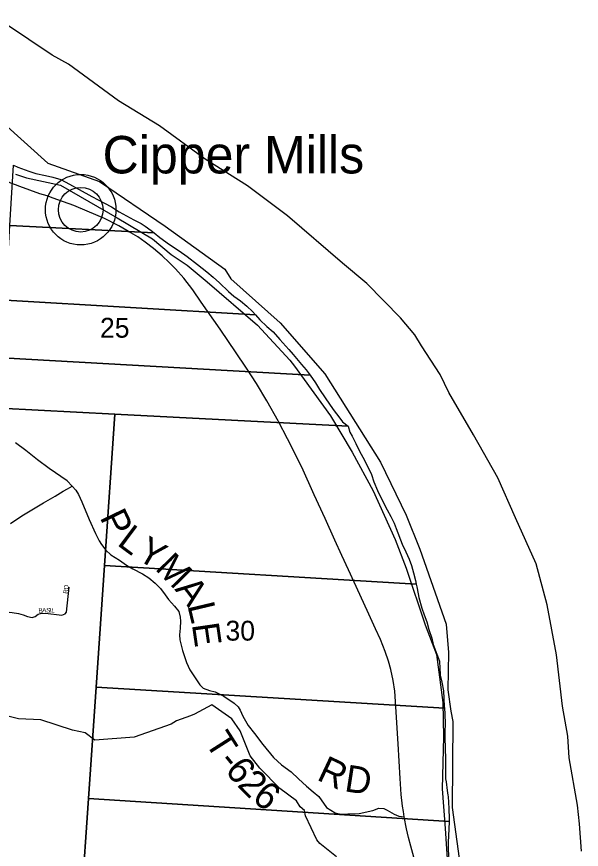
# Model space of a CAD drawing. Extents: x 1878108 to 2183446, y 146837 to 508383.
# Drawn here: x 2050639 to 2056926, y 271131 to 280407 of the extents above; entities that cross this region are included whole.
import ezdxf

# ---------------------------------------------------------------- set-up
doc = ezdxf.new("R2010")
doc.units = 0
for name, color, linetype in [('GM_X_County', 7, 'Continuous'), ('GM_X_County_Road', 7, 'Continuous'), ('GM_X_Major_River', 7, 'Continuous'), ('GM_X_Minor_River', 7, 'Continuous'), ('GM_X_Section', 7, 'Continuous'), ('GM_X_Section_Text', 7, 'Continuous'), ('GM_X_State_Route', 7, 'Continuous'), ('GM_X_Township', 7, 'Continuous'), ('GM_X_Township_Road', 7, 'Continuous'), ('GM_X_Township_Road_Text', 7, 'Continuous'), ('GM_X_Township_Subdivision', 7, 'Continuous'), ('GM_X_Township_Subdivision_Text', 7, 'Continuous'), ('GM_X_Unincorporated', 7, 'Continuous'), ('GM_X_Unincorporated_Location', 7, 'Continuous'), ('GM_X_Unincorporated_Text', 7, 'Continuous')]:
    doc.layers.add(name, color=color, linetype=linetype)

msp = doc.modelspace()

# ---------------------------------------------------------------- linework, layer by layer
at = {"layer": 'GM_X_County'}
msp.add_lwpolyline([(2048888.4, 280598.3), (2049170.8, 280234.4), (2049415.2, 279995.5), (2049707.3, 279789.4), (2050001.7, 279658.8), (2050985.5, 278773.4), (2051562.3, 278571), (2052292.8, 278072), (2052957.4, 277595), (2053023.2, 277484.8), (2053572.1, 276997.8), (2054069, 276428.7), (2054689.6, 275442.8), (2054975, 274855.6), (2055128.7, 274476.9), (2055422, 273641.3), (2055445.8, 273324.6), (2055437.8, 272906.3), (2055473.8, 272672.2), (2055493.7, 272556.1), (2055487.7, 271595.5), (2055655.3, 270378.7)], dxfattribs=at)
at = {"layer": 'GM_X_County_Road'}
msp.add_lwpolyline([(2050568.7, 274761.6), (2050698.3, 274844.9), (2050938.9, 274989.5), (2051066.2, 275067.1), (2051155.3, 275122.6), (2051205, 275146.9), (2051255.9, 275177), (2051201.2, 275235.8), (2051002.6, 275373.8), (2050871.9, 275472.1), (2050740.1, 275575.7), (2050626.1, 275659.3)], dxfattribs=at)
at = {"layer": 'GM_X_Major_River'}
for points in [[(2056650.3, 273296.3), (2056546.6, 273856.4), (2056423.1, 274312.9), (2056193.5, 274825.1), (2055996.1, 275269.3), (2055724.8, 275749.2), (2055449.5, 276219.2), (2055352.9, 276419.2), (2055146, 276739.1), (2055071.7, 276861), (2054913.3, 277050.8), (2054538.5, 277436.1), (2054266.2, 277659.5), (2053655.3, 278190.2), (2053266.9, 278479.2), (2053208.9, 278521.1), (2052738.7, 278817.9), (2052230.2, 279192.6), (2051774, 279471.4), (2051215.5, 279878), (2051033.4, 279977.5), (2050240.9, 280509.5)], [(2050627.6, 278650.9), (2050749.5, 278611.3), (2051127, 278530.6), (2051757.2, 278166.4), (2052151.4, 277931.5), (2052359.7, 277755.9), (2052537.8, 277640.4), (2052760.1, 277452.9), (2053318.9, 276970.1), (2053679.7, 276580.7), (2053733.9, 276512.7), (2054133.3, 275961.1), (2054372.4, 275555.2), (2054607.6, 275125.2), (2054851.3, 274583), (2054974.3, 274262.8), (2055186, 273633.3), (2055314.5, 273302.3)], [(2055314.5, 273302.3), (2055385.3, 272767.9), (2055391.3, 272385.4), (2055374.5, 271806.4), (2055410.9, 271363.9), (2055439.3, 270909.4)], [(2056925.7, 271112.6), (2056904.1, 271417), (2056883, 271623.2), (2056790.3, 272149.4), (2056775, 272393.7), (2056715.3, 272725.9), (2056650.3, 273296.3)]]:
    msp.add_lwpolyline(points, dxfattribs=at)
at = {"layer": 'GM_X_Minor_River'}
msp.add_lwpolyline([(2054200.1, 271046.5), (2054015, 271194.7), (2053982.4, 271237.9), (2053854.7, 271504.6), (2053844.5, 271563.1), (2053793.9, 271604.8), (2053756, 271670.2), (2053568.6, 271808.5), (2053345.9, 272034.1), (2053238.3, 272171.9), (2053129.1, 272452.1), (2053033.3, 272585.5), (2052812.5, 272740.9), (2052619.8, 272638.8), (2052575.4, 272620.2), (2052419.9, 272563), (2052360.9, 272524.7), (2051947.4, 272381.5), (2051509.3, 272347.4), (2051402, 272429), (2051261.2, 272457.6), (2050907.5, 272575.2), (2050658.3, 272585.1), (2050329.5, 272665.8)], dxfattribs=at)
at = {"layer": 'GM_X_Section'}
for points in [[(2050564.4, 278081), (2050603.1, 278752.1), (2050652.9, 278732.1), (2050775.1, 278686.6), (2050853.2, 278658.8), (2050961.3, 278639.2), (2051043.4, 278619.5), (2051129.5, 278591.8), (2051227.7, 278540.1), (2051334, 278482.4), (2051476.3, 278402.9), (2051616.6, 278329.4), (2051694.7, 278287.6), (2051778.9, 278231.9), (2051943.3, 278142.5), (2052023.5, 278104.7), (2052069.6, 278072.9), (2052135.8, 278025.1), (2052170, 277997.5)], [(2050564.4, 278081), (2052170, 277997.5), (2052232.1, 277947.4), (2052342.3, 277869.8), (2052446.6, 277800.1), (2052538.9, 277736.4), (2052653.2, 277644.8), (2052757.5, 277563.1), (2052827.8, 277505.4), (2052898, 277441.6), (2052996.4, 277343.9), (2053058.6, 277294.1), (2053132.8, 277240.3), (2053203, 277180.6), (2053265.2, 277122.8), (2053298.6, 277085.5), (2050516.4, 277247.3)], [(2053298.6, 277085.5), (2053347.5, 277031.1), (2053425.8, 276957.3), (2053494.1, 276895.5), (2053568.4, 276811.7), (2053668.8, 276698.1), (2053719, 276644.2), (2053771.2, 276578.4), (2053809.4, 276530.5), (2053861.6, 276474.7), (2053906.7, 276412), (2050479.3, 276605.2), (2050516.4, 277247.3)], [(2050479.3, 276605.2), (2053906.7, 276412), (2053966.2, 276329), (2054012.4, 276255.1), (2054131, 276079.5), (2054175.3, 276017.7), (2054227.5, 275947.8), (2054267.7, 275891.9), (2054329.9, 275846.1), (2051731, 275980.5), (2050447.1, 276046.7)], [(2050447.1, 276046.7), (2051731, 275980.5), (2051616, 274292), (2051523.8, 272938), (2051439.3, 271696.7), (2051362.6, 270570), (2050135.3, 270640.8), (2050215.6, 272033), (2050293.4, 273380.9), (2050371.7, 274739.8)], [(2051731, 275980.5), (2054329.9, 275846.1), (2054348.2, 275780.2), (2054374.3, 275734.3), (2054416.6, 275652.4), (2054454.9, 275566.5), (2054493.2, 275500.6), (2054541.5, 275408.7), (2054587.9, 275306.9), (2054616.1, 275227), (2054654.5, 275129.1), (2054708.9, 275019.2), (2054765.3, 274911.4), (2054805.5, 274837.5), (2054841.8, 274763.6), (2054864, 274703.7), (2054930.6, 274531.8), (2054971, 274444), (2055009.2, 274362.1), (2055035.5, 274292.2), (2055055.8, 274212.2), (2055080.1, 274126.3), (2055088.2, 274085), (2051616, 274292)], [(2055088.2, 274085), (2055094.3, 274054.3), (2055110.6, 273976.4), (2055114.7, 273938.3), (2055149.2, 273818.4), (2055175.4, 273744.5), (2055203.7, 273666.6), (2055226, 273580.6), (2055262.4, 273482.7), (2055274.6, 273412.7), (2055346.5, 273228.1), (2055348.7, 273146), (2055352.9, 273088.1), (2055355, 273070.1), (2055373.3, 272992.1), (2055389.6, 272898.1), (2055400.3, 272724.1), (2055401.3, 272704.8), (2051523.8, 272938), (2051616, 274292)], [(2051523.8, 272938), (2055401.3, 272704.8), (2055404.5, 272642.1), (2055408.9, 272526.1), (2055405.2, 272446.1), (2055405.4, 272408.1), (2055407.5, 272374.1), (2055412.3, 272138), (2055414.9, 271950), (2055415.1, 271917.9), (2055419.2, 271884), (2055431.5, 271788), (2055439.7, 271736), (2055443.8, 271720), (2055452.2, 271586), (2055454.6, 271472), (2055453.1, 271440.2), (2051439.3, 271696.7)], [(2055453.1, 271440.2), (2055449, 271355.9), (2055441.6, 271209.9), (2055441.9, 271123.8), (2055452.2, 271019.8), (2055468.7, 270887.9), (2055472.8, 270841.8), (2055478.9, 270827.9), (2055483.5, 270661.8), (2055483.6, 270631.8), (2055503.9, 270543.9), (2055472.1, 270491.8), (2055394.3, 270373.4), (2055382.5, 270355.4), (2051362.6, 270570), (2051439.3, 271696.7)]]:
    msp.add_lwpolyline(points, close=True, dxfattribs=at)
at = {"layer": 'GM_X_State_Route'}
for points in [[(2050674.8, 278517), (2050624.9, 278535.5), (2050575.5, 278553.4), (2050404, 278637.6), (2050292.6, 278701.7), (2050221, 278742.7), (2050141.1, 278797.4), (2049992.8, 278896.3), (2049651.4, 279127.9), (2049398.6, 279300.2), (2049301.8, 279364.3), (2049193.5, 279440), (2049103, 279515.8), (2049016.8, 279590.4), (2048922.1, 279689.3), (2048834.8, 279790.3), (2048747.5, 279910.2), (2048679.2, 280024.1), (2048614.1, 280138.1), (2048510.9, 280344.4), (2048296.4, 280751.7)], [(2055195.9, 270553.7), (2055028.6, 271166.9), (2055002.3, 271263.7), (2054979.2, 271359.4), (2054954, 271491.9), (2054944.5, 271552.9), (2054936.1, 271611.8), (2054920.3, 271743.3), (2054909.8, 271920), (2054885.6, 272304.9), (2054859.3, 272720.4), (2054847.7, 272893.9), (2054830.9, 273011.7), (2054803.6, 273135.8), (2054778.3, 273228.4), (2054742.6, 273334.6), (2054690, 273470.3), (2054634.2, 273587), (2054561.6, 273750), (2054458.6, 273970.9), (2054332.4, 274245.4), (2054258.7, 274406.3), (2054183, 274575.7), (2054072.6, 274817.6), (2053950.6, 275080.5), (2053813.8, 275387.6), (2053656.1, 275704.2), (2053553, 275898.8), (2053424.7, 276128.1), (2053309, 276319.5), (2053189.1, 276503.5), (2053081.8, 276662.3), (2052904.1, 276924.2), (2052693.7, 277228.2), (2052601.2, 277363.9), (2052501.3, 277493.2), (2052405.5, 277598.4), (2052338.2, 277669.9), (2052259.3, 277742.5), (2052163.6, 277824.5), (2052069, 277896.1), (2051989, 277952.9), (2051911.2, 277998.1), (2051776.6, 278078), (2051616.7, 278159), (2051425.3, 278241), (2051273.8, 278303.1), (2051046.7, 278386.2), (2050978.3, 278410.4), (2050896.3, 278434.6), (2050674.8, 278517)]]:
    msp.add_lwpolyline(points, dxfattribs=at)
at = {"layer": 'GM_X_Township'}
msp.add_lwpolyline([(2050001.7, 279658.8), (2050985.5, 278773.4), (2051562.3, 278571), (2052292.8, 278072), (2052957.4, 277595), (2053023.2, 277484.8), (2053572.1, 276997.8), (2054069, 276428.7), (2054689.6, 275442.8), (2054975, 274855.6), (2055128.7, 274476.9), (2055422, 273641.3), (2055445.8, 273324.6), (2055437.8, 272906.3), (2055473.8, 272672.2), (2055493.7, 272556.1), (2055487.7, 271595.5), (2055655.3, 270378.7)], dxfattribs=at)
at = {"layer": 'GM_X_Township_Road'}
msp.add_lwpolyline([(2051255.9, 275177), (2051296.4, 275131.8), (2051326.5, 275085.6), (2051363.5, 275003.4), (2051448, 274804.4), (2051517.4, 274648.3), (2051559, 274567.3), (2051583.3, 274527.9), (2051633.1, 274465.5), (2051687.5, 274413.4), (2051784.6, 274350.9), (2051862.2, 274297.7), (2051931.6, 274256.1), (2052039.2, 274201.7), (2052109.7, 274156.6), (2052182.6, 274096.4), (2052239.3, 274038.6), (2052293.7, 273964.5), (2052329.5, 273915.9), (2052395.5, 273839.6), (2052442.9, 273781.7), (2052460.3, 273718.1), (2052463.7, 273671.8), (2052458, 273596.6), (2052453.3, 273519.1), (2052454.5, 273464.7), (2052486.9, 273344.4), (2052528.5, 273211.4), (2052567.9, 273130.4), (2052676.6, 272963.8), (2052713.6, 272925.6), (2052784.2, 272901.3), (2052850.2, 272887.4), (2052946.2, 272837.7), (2053059.6, 272761.3), (2053103.5, 272717.4), (2053127.8, 272682.7), (2053157.9, 272613.3), (2053214.6, 272510.3), (2053288.6, 272422.4), (2053381.2, 272298.6), (2053499.2, 272155.1), (2053587.1, 272073), (2053694.7, 271994.3), (2053778, 271916.8), (2053867.1, 271835.8), (2053940.1, 271773.4), (2054003.6, 271720.1), (2054088, 271597.2), (2054186.4, 271539.6), (2054246.5, 271524.6), (2054327.5, 271526.9), (2054453.6, 271531.5), (2054602.9, 271565.1), (2054672.3, 271590.5), (2054727.8, 271587.1), (2054763.3, 271568.9), (2054840, 271522.3), (2054893.3, 271501.5), (2054954, 271491.9)], dxfattribs=at)
at = {"layer": 'GM_X_Township_Subdivision'}
msp.add_lwpolyline([(2050495.8, 273791), (2050523.6, 273778.3), (2050587.2, 273767.8), (2050660.1, 273759.8), (2050711, 273743.6), (2050760.8, 273725), (2050811.7, 273714.6), (2050845.2, 273725), (2050876.5, 273750.5), (2050905.4, 273759.8), (2050958.6, 273762.1), (2051141.4, 273741.2), (2051162.2, 273745.9), (2051179.6, 273754), (2051194.6, 273773.6), (2051224.7, 274053.6)], dxfattribs=at)
at = {"layer": 'GM_X_Unincorporated'}
for radius in [392.8, 249]:
    msp.add_circle((2051352, 278256.5), radius, dxfattribs=at)
at = {"layer": 'GM_X_Unincorporated_Location'}
msp.add_line((2051352, 278256.5), (2051352, 278256.5), dxfattribs=at)

# ---------------------------------------------------------------- texts
at = {"layer": 'GM_X_Section_Text'}
for s, p in [('25', (2051566.9, 276831.1)), ('30', (2052963.9, 273456.4))]:
    msp.add_text(s, height=221, rotation=0.00001, dxfattribs=at).set_placement(p)
at = {"layer": 'GM_X_Township_Road_Text'}
for s, rotation, p in [('P', 295.74056, (2051559.7, 274830.1)), ('L', 323.23767, (2051746.7, 274527.6)), ('Y', 330.07472, (2051959.1, 274371.8)), ('M', 314.38597, (2052170.8, 274253.3)), ('A', 307.43089, (2052392.2, 274027.9)), ('L', 283.39856, (2052538.5, 273848.1)), ('E', 278.2483, (2052589.2, 273636.8)), ('T', 302.51919, (2052729, 272324.2)), ('-', 309.24612, (2052872.1, 272103.9)), ('R', 334.88561, (2053968.8, 271910.9)), ('6', 308.98166, (2052949.8, 272008.8)), ('2', 314.32184, (2053086.3, 271842.3)), ('D', 351.25871, (2054279.6, 271779.7)), ('6', 321.80311, (2053247.2, 271681.6))]:
    msp.add_text(s, height=300, rotation=rotation, dxfattribs=at).set_placement(p)
at = {"layer": 'GM_X_Township_Subdivision_Text'}
for s, rotation, p in [('RD', 83.65114, (2051207.8, 273976.3)), ('B', 6.85387, (2050885.9, 273764.5)), ('A', 3.54361, (2050924.5, 273769.2)), ('S', 356.50036, (2050966.8, 273771.9)), ('I', 355.2291, (2051001.6, 273769.8)), ('L', 355.23379, (2051023.5, 273768))]:
    msp.add_text(s, height=50, rotation=rotation, dxfattribs=at).set_placement(p)
at = {"layer": 'GM_X_Unincorporated_Text'}
msp.add_text('Cipper Mills', height=417, rotation=0.00001, dxfattribs=at).set_placement((2051595.5, 278661))

doc.saveas('drawing.dxf')
